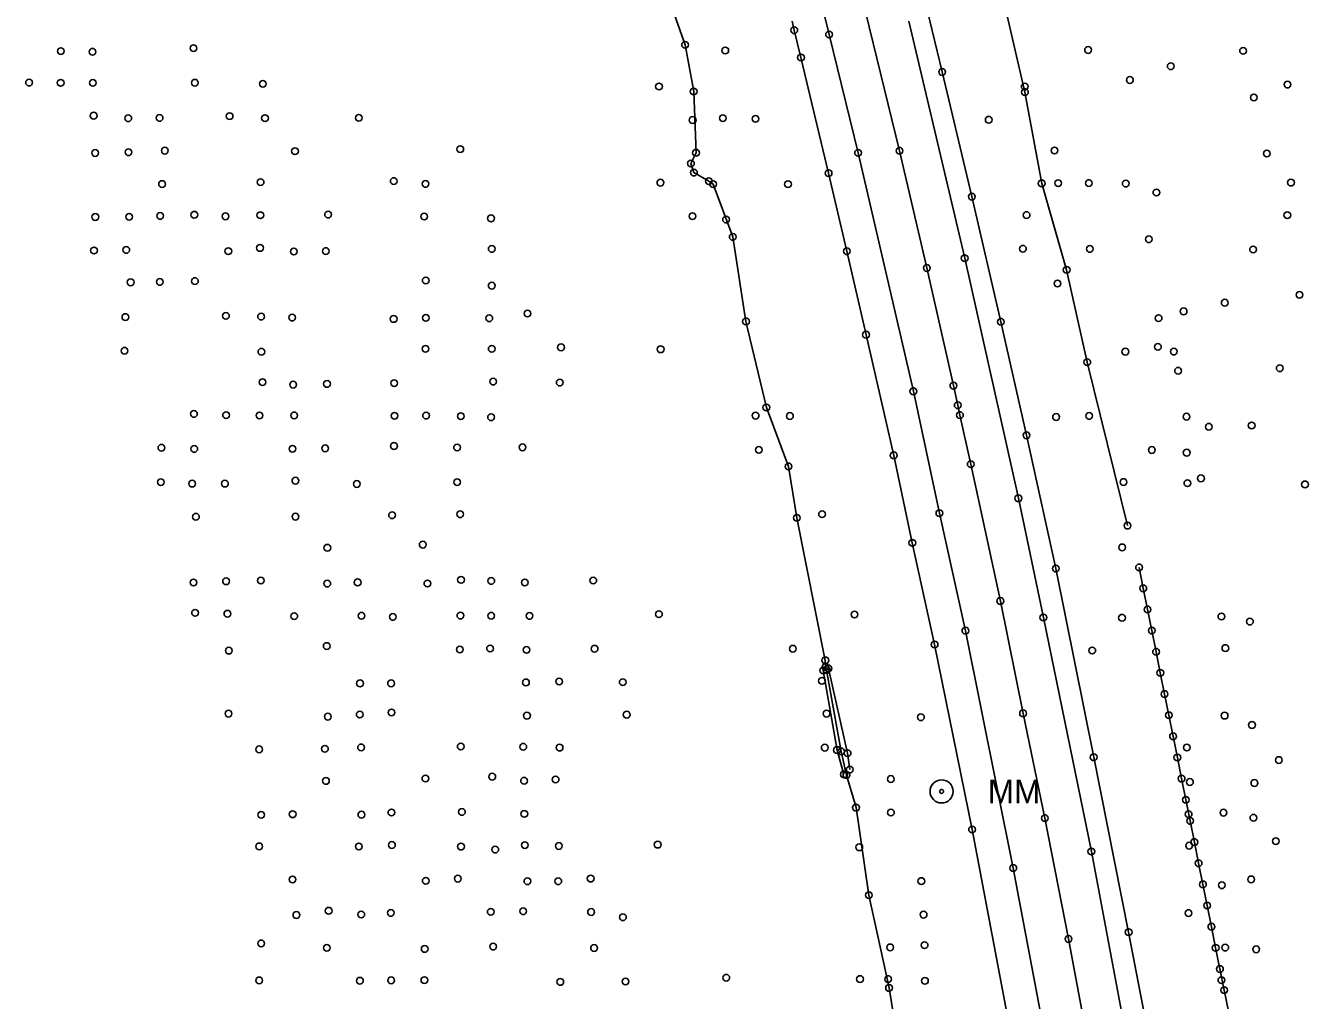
# Model space of a CAD drawing. Extents: x 20503438 to 20508873, y 7964251 to 7984667.
# Drawn here: x 20506254 to 20506635.5, y 7974428.8 to 7974717.9 of the extents above; entities that cross this region are included whole.
import ezdxf

# ---------------------------------------------------------------- set-up
doc = ezdxf.new("R2010")
doc.units = 0
for name, color, linetype in [('SurBreakLine', 7, 'Continuous'), ('SurDrainageArrowDown', 7, 'Continuous'), ('SurDrainageArrowUp', 7, 'Continuous'), ('SurEdgeRoadPaved', 7, 'Continuous'), ('SurEdgeShoulderPaved', 7, 'Continuous'), ('SurRoadPoints', 7, 'Continuous'), ('SurSurveyPoints', 7, 'Continuous')]:
    doc.layers.add(name, color=color, linetype=linetype)

msp = doc.modelspace()

# ---------------------------------------------------------------- linework, layer by layer
at = {"layer": 'SurBreakLine'}
for points in [[(20506496.44, 7974749.65), (20506513.28, 7974680.82), (20506521.4, 7974646.05), (20506529.3, 7974611.15), (20506530.58, 7974605.33), (20506531.23, 7974602.42), (20506534.44, 7974587.86), (20506543.23, 7974547.26), (20506549.96, 7974513.93), (20506556.42, 7974482.86), (20506563.46, 7974447), (20506570.72, 7974408.4), (20506582.94, 7974340.06), (20506589.19, 7974303.3), (20506595.05, 7974268.01), (20506600.44, 7974233.42), (20506605.04, 7974199.81), (20506610.16, 7974165.22), (20506614.11, 7974136.91)], [(20506492.23, 7974527.27), (20506497.89, 7974502.13), (20506498.52, 7974497.25)], [(20506490.67, 7974526.67), (20506494.75, 7974503.05), (20506496.82, 7974495.83)]]:
    msp.add_lwpolyline(points, dxfattribs=at)
at = {"layer": 'SurDrainageArrowDown'}
msp.add_lwpolyline([(20506610.92, 7974425.56), (20506609.66, 7974431.83), (20506608.39, 7974438.1), (20506607.13, 7974444.38), (20506605.87, 7974450.65), (20506604.6, 7974456.92), (20506603.34, 7974463.2), (20506602.07, 7974469.47), (20506600.81, 7974475.75), (20506599.55, 7974482.02), (20506598.28, 7974488.29), (20506597.02, 7974494.57), (20506595.76, 7974500.84), (20506594.49, 7974507.11), (20506593.23, 7974513.39), (20506591.96, 7974519.66), (20506590.7, 7974525.94), (20506589.44, 7974532.21), (20506588.17, 7974538.48), (20506586.91, 7974544.76), (20506585.64, 7974551.03), (20506584.4, 7974557.22)], dxfattribs=at)
at = {"layer": 'SurDrainageArrowUp'}
for points in [[(20506530.75, 7974787.02), (20506531.86, 7974774.59), (20506532.96, 7974765.86), (20506538.23, 7974750.79), (20506544.31, 7974724.75), (20506550.52, 7974698.23), (20506555.49, 7974671.16), (20506562.9, 7974645.49), (20506569.02, 7974618.1), (20506580.96, 7974569.62)], [(20506445.47, 7974724.2), (20506449.66, 7974712.24), (20506452.21, 7974698.39), (20506452.9, 7974680.23), (20506451.39, 7974677.04), (20506452.28, 7974674.35), (20506456.72, 7974671.79), (20506458.01, 7974670.91), (20506463.8, 7974655.27), (20506467.73, 7974630.2), (20506473.78, 7974604.66), (20506480.36, 7974587.19), (20506482.83, 7974571.94), (20506491.28, 7974529.66), (20506491.34, 7974527.7), (20506491.67, 7974526.73), (20506495.97, 7974502.65), (20506497.54, 7974495.64), (20506500.39, 7974485.96), (20506504.21, 7974460.01), (20506510.19, 7974432.48), (20506518.26, 7974382.08)]]:
    msp.add_lwpolyline(points, dxfattribs=at)
at = {"layer": 'SurEdgeRoadPaved'}
for points in [[(20506483.51, 7974751.12), (20506492.4, 7974715.32), (20506501, 7974680.2), (20506517.4, 7974609.46), (20506525.13, 7974573.3), (20506532.86, 7974538.45), (20506547.05, 7974468.05), (20506560.33, 7974397.87), (20506573.57, 7974325), (20506585.16, 7974253.12), (20506595.92, 7974182.98), (20506600.61, 7974147.04), (20506605.6, 7974111.5)], [(20506596.29, 7974107.44), (20506588.06, 7974167.58), (20506584.67, 7974190.25), (20506579.93, 7974223.1), (20506575.49, 7974251.78), (20506560.77, 7974339.91), (20506550.66, 7974395.81), (20506534.83, 7974479.46), (20506523.72, 7974534.35), (20506517.1, 7974564.53), (20506511.57, 7974590.47), (20506503.36, 7974626.26), (20506497.68, 7974651.01), (20506492.26, 7974674.18), (20506484.05, 7974708.49), (20506482.06, 7974716.57), (20506481.39, 7974719.26)], [(20506628.34, 7974119.83), (20506623.44, 7974155.73), (20506613.41, 7974225.13), (20506602.26, 7974295.62), (20506595.62, 7974334.77), (20506589.36, 7974370.49), (20506583.07, 7974404.95), (20506570.23, 7974472.96), (20506555.99, 7974542.36), (20506548.57, 7974577.73), (20506532.64, 7974648.96), (20506516.06, 7974719.27)]]:
    msp.add_lwpolyline(points, dxfattribs=at)
at = {"layer": 'SurEdgeShoulderPaved'}
msp.add_lwpolyline([(20506517.02, 7974741.08), (20506525.96, 7974704.19), (20506534.77, 7974667.21), (20506543.36, 7974630.1), (20506550.98, 7974596.41), (20506559.68, 7974556.88), (20506570.93, 7974500.91), (20506581.3, 7974449.02), (20506588.5, 7974411.74), (20506604.06, 7974322.81), (20506608.12, 7974299.76), (20506610.34, 7974285.59), (20506619.88, 7974225.89), (20506625.09, 7974188.3), (20506630.34, 7974152.37), (20506635.51, 7974114.13)], dxfattribs=at)
at = {"layer": 'SurRoadPoints'}
for radius in [3.43, 0.571]:
    msp.add_circle((20506525.79, 7974490.77), radius, dxfattribs=at)
at = {"layer": 'SurSurveyPoints'}
for centre in [(20506482.06, 7974716.57), (20506492.4, 7974715.32), (20506264.37, 7974710.38), (20506273.79, 7974710.2), (20506303.75, 7974711.27), (20506449.66, 7974712.24), (20506461.59, 7974710.56), (20506569.27, 7974710.72), (20506615.26, 7974710.46), (20506484.05, 7974708.49), (20506593.8, 7974705.89), (20506525.96, 7974704.19), (20506581.69, 7974701.81), (20506254.96, 7974701.04), (20506264.34, 7974700.97), (20506273.9, 7974700.98), (20506304.15, 7974701.01), (20506324.35, 7974700.67), (20506441.92, 7974699.9), (20506452.21, 7974698.39), (20506550.47, 7974699.86), (20506550.52, 7974698.23), (20506628.45, 7974700.45), (20506618.47, 7974696.62), (20506274.13, 7974691.23), (20506284.39, 7974690.47), (20506293.69, 7974690.57), (20506314.48, 7974691.1), (20506324.98, 7974690.5), (20506352.82, 7974690.59), (20506451.9, 7974689.94), (20506460.85, 7974690.48), (20506470.54, 7974690.3), (20506539.77, 7974690.02), (20506274.57, 7974680.17), (20506284.45, 7974680.38), (20506295.26, 7974680.86), (20506333.88, 7974680.69), (20506382.94, 7974681.31), (20506452.9, 7974680.23), (20506501, 7974680.2), (20506513.28, 7974680.82), (20506559.29, 7974680.89), (20506622.31, 7974680.02), (20506451.39, 7974677.04), (20506294.43, 7974670.95), (20506323.67, 7974671.52), (20506363.19, 7974671.83), (20506372.61, 7974670.99), (20506442.33, 7974671.36), (20506452.28, 7974674.35), (20506456.72, 7974671.79), (20506458.01, 7974670.91), (20506480.21, 7974670.93), (20506492.26, 7974674.18), (20506555.49, 7974671.16), (20506560.39, 7974671.22), (20506569.5, 7974671.23), (20506580.44, 7974671.09), (20506629.48, 7974671.38), (20506534.77, 7974667.21), (20506589.55, 7974668.44), (20506274.62, 7974661.18), (20506284.65, 7974661.24), (20506293.88, 7974661.5), (20506304, 7974661.85), (20506313.24, 7974661.38), (20506323.6, 7974661.7), (20506343.7, 7974661.89), (20506372.22, 7974661.31), (20506392.06, 7974660.78), (20506451.84, 7974661.42), (20506461.82, 7974660.41), (20506551.01, 7974661.75), (20506628.4, 7974661.7), (20506323.49, 7974651.99), (20506392.28, 7974651.71), (20506463.8, 7974655.27), (20506549.92, 7974651.76), (20506569.77, 7974651.71), (20506587.28, 7974654.58), (20506274.23, 7974651.24), (20506283.8, 7974651.4), (20506314.09, 7974651.03), (20506333.53, 7974650.95), (20506343.03, 7974651.07), (20506497.68, 7974651.01), (20506532.64, 7974648.96), (20506618.24, 7974651.55), (20506521.4, 7974646.05), (20506562.9, 7974645.49), (20506285.1, 7974641.8), (20506293.75, 7974641.91), (20506304.18, 7974642.16), (20506372.69, 7974642.35), (20506392.28, 7974640.81), (20506560.18, 7974641.44), (20506632.02, 7974638.07), (20506597.62, 7974633.19), (20506609.82, 7974635.75), (20506283.54, 7974631.49), (20506313.38, 7974631.84), (20506323.81, 7974631.63), (20506333.06, 7974631.34), (20506363.16, 7974630.93), (20506372.71, 7974631.26), (20506391.54, 7974631.13), (20506402.88, 7974632.53), (20506467.73, 7974630.2), (20506543.36, 7974630.1), (20506590.19, 7974631.16), (20506503.36, 7974626.26), (20506283.27, 7974621.5), (20506323.91, 7974621.2), (20506372.62, 7974622.07), (20506392.28, 7974622.06), (20506412.84, 7974622.51), (20506442.4, 7974621.93), (20506580.33, 7974621.22), (20506589.99, 7974622.65), (20506594.73, 7974621.25), (20506569.02, 7974618.1), (20506595.97, 7974615.57), (20506626.14, 7974616.31), (20506324.25, 7974612.17), (20506333.34, 7974611.44), (20506343.39, 7974611.66), (20506363.32, 7974611.89), (20506392.69, 7974612.35), (20506412.46, 7974612.05), (20506529.3, 7974611.15), (20506517.4, 7974609.46), (20506303.89, 7974602.76), (20506313.43, 7974602.39), (20506323.34, 7974602.3), (20506333.65, 7974602.31), (20506363.43, 7974602.18), (20506372.79, 7974602.27), (20506383.1, 7974602.1), (20506470.58, 7974602.25), (20506473.78, 7974604.66), (20506480.78, 7974602.13), (20506530.58, 7974605.33), (20506531.23, 7974602.42), (20506569.6, 7974602.17), (20506392.07, 7974601.77), (20506559.77, 7974601.85), (20506598.46, 7974601.94), (20506605.09, 7974598.95), (20506617.81, 7974599.34), (20506550.98, 7974596.41), (20506294.24, 7974592.72), (20506303.98, 7974592.38), (20506333.13, 7974592.41), (20506342.84, 7974592.55), (20506363.26, 7974593.24), (20506381.99, 7974592.78), (20506401.41, 7974592.85), (20506471.55, 7974592.1), (20506588.17, 7974592.06), (20506598.53, 7974591.27), (20506480.36, 7974587.19), (20506511.57, 7974590.47), (20506534.44, 7974587.86), (20506334.01, 7974582.96), (20506602.77, 7974583.65), (20506294.06, 7974582.5), (20506303.38, 7974582.08), (20506313.08, 7974582.08), (20506352.23, 7974581.98), (20506382, 7974582.51), (20506579.76, 7974582.55), (20506598.74, 7974582.22), (20506633.65, 7974581.85), (20506548.57, 7974577.73), (20506304.48, 7974572.25), (20506334.03, 7974572.28), (20506362.69, 7974572.7), (20506382.92, 7974572.99), (20506482.83, 7974571.94), (20506490.32, 7974573.03), (20506525.13, 7974573.3), (20506580.96, 7974569.62), (20506371.8, 7974563.98), (20506517.1, 7974564.53), (20506343.49, 7974563.06), (20506579.37, 7974563.17), (20506559.68, 7974556.88), (20506584.4, 7974557.22), (20506303.75, 7974552.76), (20506313.42, 7974553.11), (20506323.75, 7974553.33), (20506343.45, 7974552.43), (20506352.48, 7974552.79), (20506373.18, 7974552.44), (20506383.16, 7974553.53), (20506392.13, 7974553.21), (20506402.08, 7974552.76), (20506422.4, 7974553.33), (20506585.64, 7974551.03), (20506543.23, 7974547.26), (20506304.22, 7974543.74), (20506313.83, 7974543.49), (20506333.67, 7974542.78), (20506353.62, 7974542.88), (20506362.91, 7974542.53), (20506382.97, 7974542.94), (20506392.11, 7974542.89), (20506403.48, 7974542.84), (20506441.89, 7974543.35), (20506499.95, 7974543.24), (20506555.99, 7974542.36), (20506579.34, 7974542.29), (20506586.91, 7974544.76), (20506608.83, 7974542.68), (20506617.3, 7974541.16), (20506532.86, 7974538.45), (20506588.17, 7974538.48), (20506343.31, 7974533.9), (20506523.72, 7974534.35), (20506314.23, 7974532.54), (20506382.82, 7974532.86), (20506391.78, 7974533.16), (20506402.59, 7974532.76), (20506422.8, 7974533.11), (20506481.64, 7974533.11), (20506491.28, 7974529.66), (20506570.51, 7974532.58), (20506589.44, 7974532.21), (20506610.01, 7974533.29), (20506490.67, 7974526.67), (20506491.34, 7974527.7), (20506491.67, 7974526.73), (20506492.23, 7974527.27), (20506590.7, 7974525.94), (20506353.18, 7974522.83), (20506362.39, 7974522.83), (20506402.43, 7974523.11), (20506412.29, 7974523.37), (20506431.16, 7974523.17), (20506490.27, 7974523.57), (20506591.96, 7974519.66), (20506314.15, 7974513.85), (20506343.61, 7974512.96), (20506353.1, 7974513.58), (20506362.54, 7974514.2), (20506402.73, 7974513.25), (20506432.33, 7974513.54), (20506491.66, 7974513.85), (20506519.66, 7974512.77), (20506549.96, 7974513.93), (20506593.23, 7974513.39), (20506609.79, 7974513.26), (20506617.92, 7974510.48), (20506594.49, 7974507.11), (20506323.24, 7974503.25), (20506342.76, 7974503.42), (20506353.49, 7974503.83), (20506383.08, 7974504.09), (20506401.62, 7974504.03), (20506412.42, 7974503.77), (20506491.1, 7974503.76), (20506494.75, 7974503.05), (20506598.56, 7974503.79), (20506495.97, 7974502.65), (20506497.89, 7974502.13), (20506570.93, 7974500.91), (20506595.76, 7974500.84), (20506625.88, 7974500.08), (20506496.82, 7974495.83), (20506497.54, 7974495.64), (20506498.52, 7974497.25), (20506343.07, 7974493.88), (20506372.59, 7974494.62), (20506392.42, 7974495.15), (20506401.87, 7974493.94), (20506411.22, 7974494.32), (20506510.71, 7974494.45), (20506597.02, 7974494.57), (20506599.49, 7974493.56), (20506618.62, 7974493.27), (20506598.28, 7974488.29), (20506323.84, 7974483.84), (20506333.19, 7974484), (20506353.59, 7974483.87), (20506362.5, 7974484.53), (20506383.42, 7974484.7), (20506401.94, 7974484.11), (20506500.39, 7974485.96), (20506510.75, 7974484.53), (20506599.09, 7974484.01), (20506609.46, 7974484.47), (20506556.42, 7974482.86), (20506599.55, 7974482.02), (20506618.33, 7974482.97), (20506534.83, 7974479.46), (20506323.24, 7974474.47), (20506352.84, 7974474.44), (20506362.65, 7974474.87), (20506383.15, 7974474.41), (20506393.32, 7974473.52), (20506402.11, 7974474.84), (20506412.2, 7974474.59), (20506441.53, 7974474.99), (20506501.36, 7974474.2), (20506570.23, 7974472.96), (20506599.25, 7974474.68), (20506600.81, 7974475.75), (20506625, 7974476.02), (20506602.07, 7974469.47), (20506333.14, 7974464.65), (20506382.21, 7974464.9), (20506421.64, 7974464.91), (20506547.05, 7974468.05), (20506617.68, 7974464.68), (20506372.69, 7974464.25), (20506402.86, 7974464.12), (20506412.01, 7974464.13), (20506519.78, 7974464.17), (20506603.34, 7974463.2), (20506608.97, 7974462.93), (20506504.21, 7974460.01), (20506334.29, 7974454.12), (20506343.88, 7974455.37), (20506353.54, 7974454.27), (20506362.32, 7974454.73), (20506391.98, 7974455.05), (20506401.59, 7974455.23), (20506421.75, 7974455), (20506431.21, 7974453.44), (20506520.45, 7974454.22), (20506599.07, 7974454.69), (20506604.6, 7974456.92), (20506605.87, 7974450.65), (20506323.83, 7974445.68), (20506563.46, 7974447), (20506581.3, 7974449.02), (20506343.32, 7974444.38), (20506372.38, 7974444.05), (20506392.7, 7974444.74), (20506422.65, 7974444.33), (20506510.54, 7974444.51), (20506520.74, 7974445.16), (20506607.13, 7974444.38), (20506609.98, 7974444.44), (20506619.14, 7974443.93), (20506608.39, 7974438.1), (20506323.25, 7974434.72), (20506353.15, 7974434.62), (20506362.42, 7974434.73), (20506372.28, 7974434.8), (20506412.62, 7974434.27), (20506431.97, 7974434.37), (20506461.87, 7974435.5), (20506501.58, 7974435.1), (20506509.92, 7974435.1), (20506520.85, 7974434.57), (20506608.83, 7974434.79), (20506510.19, 7974432.48), (20506609.66, 7974431.83)]:
    msp.add_circle(centre, 1, dxfattribs=at)

# ---------------------------------------------------------------- texts
at = {"layer": 'SurRoadPoints'}
msp.add_text('MM', height=6.995, rotation=360, dxfattribs=at).set_placement((20506539.5, 7974487.28))

doc.saveas('drawing.dxf')
